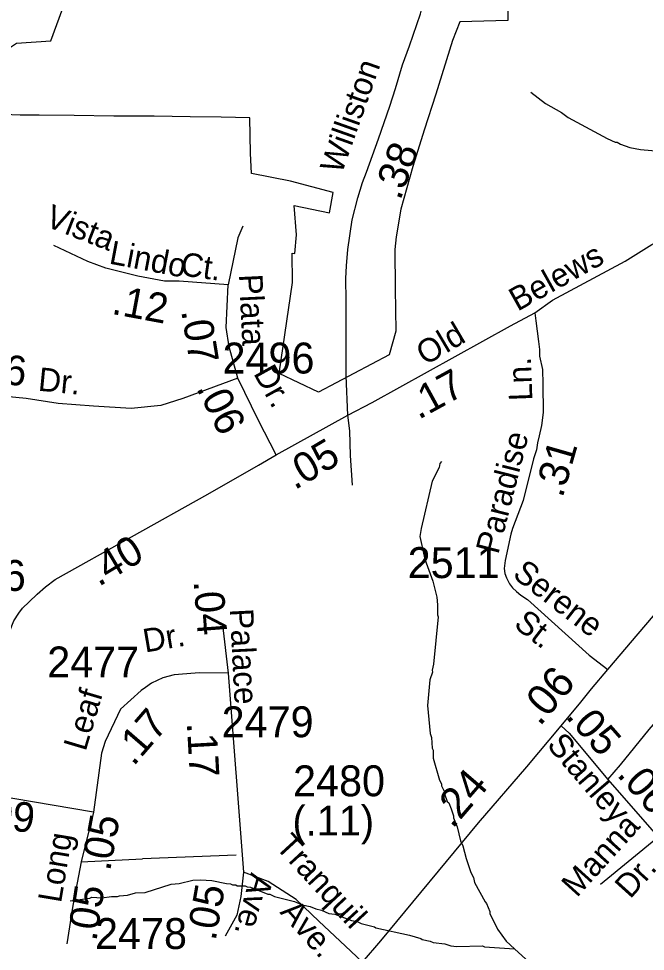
# Model space of a CAD drawing. Extents: x 1547597 to 1699558, y 810033 to 920809.
# Drawn here: x 1653272 to 1655807, y 869396 to 873168 of the extents above; entities that cross this region are included whole.
import ezdxf

# ---------------------------------------------------------------- set-up
doc = ezdxf.new("R2010")
doc.units = 0
for name, color, linetype in [('Exist Boundary Political City Limit New', 7, 'Continuous'), ('Exist Hydrographic Creek Single Shore', 7, 'Continuous'), ('Exist Hydrographic Misc Water Feature', 7, 'Continuous'), ('Exist Road Non-System Type 51', 7, 'Continuous'), ('Exist Road Non-System Type 51 Label', 7, 'Continuous'), ('Exist Road Primary US Attributed', 7, 'Continuous'), ('Exist Road Primary US Mileage Hundredths English Label', 7, 'Continuous'), ('Exist Road Secondary Mileage Hundredths English Label', 7, 'Continuous'), ('Exist Road Secondary Type 51 Attributed', 7, 'Continuous'), ('Exist Road Secondary Type 51 Label', 7, 'Continuous'), ('Exist Road Secondary Type 51 Number Label', 7, 'Continuous'), ('Map Preparation Boundary City Limit Buffer Line', 7, 'Continuous')]:
    doc.layers.add(name, color=color, linetype=linetype)

msp = doc.modelspace()

# ---------------------------------------------------------------- linework, layer by layer
at = {"layer": 'Exist Boundary Political City Limit New'}
msp.add_lwpolyline([(1655251.5, 873318.1), (1655250.8, 873160.3), (1655056.1, 873156), (1655027.4, 873079.4), (1654959.7, 872862.5), (1654912.9, 872716.9), (1654866.7, 872570.7), (1654817.7, 872397.8), (1654798.6, 872285.4), (1654793.4, 872234.8), (1654794.5, 872077.1), (1654797.4, 871904.4), (1654770.9, 871808.7), (1654484.4, 871657.8), (1654326.1, 871733.3), (1654379.7, 872100.8), (1654378.8, 872219.9), (1654388.8, 872218.6), (1654396.3, 872294.2), (1654386.4, 872412.4), (1654529.7, 872382.2), (1654544.7, 872465.2), (1654370.9, 872510.4), (1654213.3, 872541.7), (1654209.5, 872624.4), (1654207.3, 872767.3), (1654091.1, 872770.4), (1653966, 872771.7), (1653820.3, 872774.3), (1653656.9, 872774), (1653495.9, 872776.1), (1653354.9, 872777.5), (1653277.6, 872777.9), (1653176.8, 872781.4)], dxfattribs=at)
at = {"layer": 'Exist Hydrographic Creek Single Shore'}
msp.add_lwpolyline([(1652951.9, 872667.1), (1653111.2, 872858.4), (1653189.1, 873020.2), (1653262.8, 873069.3), (1653402.6, 873079.2), (1653475.2, 873277.8), (1653677.4, 873643.3), (1653954.5, 873937), (1654089.5, 874217), (1654253.8, 874633.3), (1654374, 874987.1), (1654497.2, 875807.6), (1654671.2, 877117.2), (1654665.2, 877317.5), (1654577.3, 877585.2), (1654176.2, 878230.3), (1654028.2, 878407.1), (1653904.2, 878491.8)], dxfattribs=at)
at = {"layer": 'Exist Hydrographic Misc Water Feature'}
for points in [[(1655343.9, 872870.3), (1655403.2, 872825.3), (1655468.5, 872788.2), (1655494.2, 872767.8), (1655652.8, 872683.1), (1655684.5, 872668.6), (1655692.5, 872668.4), (1655706.4, 872660.1), (1655744.2, 872647.5), (1655788, 872638.8), (1655895.8, 872629), (1656095.2, 872593.6), (1656111.1, 872593.3), (1656804.4, 872494.6), (1656876.5, 872497.3), (1656943.6, 872499.7), (1657071.7, 872553.4)], [(1654981.8, 871376.6), (1654975.7, 871368.7), (1654973.4, 871352.7), (1654944.5, 871297.3), (1654899.5, 871106.1), (1654895, 871074.1), (1654915.5, 870981.8), (1654948, 870893.2), (1654963, 870828.9), (1654966.4, 870796.9), (1654965.8, 870757), (1654969.6, 870748.9), (1654950.6, 870557.2), (1654944.2, 870533.3), (1654946, 870525.2), (1654935.5, 870493.5), (1654925.8, 870389.6), (1654936, 870277.4), (1654941.7, 870261.3), (1654945, 870217.4), (1654948.9, 870209.3), (1654948.4, 870177.3), (1654975, 870088.8), (1654982.6, 870072.7), (1654982.5, 870064.7), (1654994.1, 870040.5), (1654994, 870032.5), (1655005.5, 870002.3), (1655011.5, 869996.2), (1655021, 869972), (1655030.5, 869943.9), (1655030.4, 869935.9), (1655045.8, 869899.6), (1655058.9, 869843.4), (1655068.6, 869823.2), (1655081.8, 869771.1), (1655100.9, 869714.7), (1655112.4, 869694.5), (1655116.1, 869674.5), (1655158.9, 869595.7), (1655164.7, 869589.6), (1655178.3, 869557.4), (1655178.1, 869549.4), (1655209, 869484.9), (1655244.3, 869436.3), (1655277.5, 869406.1)], [(1653479.6, 869600.4), (1653559.7, 869610.9), (1653567.8, 869614.8), (1653607.8, 869612.1), (1653647.8, 869617.5), (1653671.7, 869617.1), (1653679.8, 869620.9), (1653711.8, 869622.4), (1653744, 869631.8), (1653784, 869633.2), (1653888.5, 869667.3), (1653920.6, 869670.8), (1653976.8, 869683.8), (1654006.8, 869685.4), (1654052.7, 869682.6), (1654112.5, 869669.6), (1654128.5, 869669.3), (1654136.4, 869665.2), (1654150.3, 869664.8), (1654156.3, 869660.7), (1654188.3, 869660.2), (1654196.2, 869656.1), (1654210.2, 869655.8), (1654279.7, 869626.7), (1654287.7, 869626.5), (1654307.5, 869618.2), (1654387.2, 869596.9), (1654419, 869584.4), (1654450.8, 869577.8), (1654474.6, 869567.3), (1654496.6, 869563), (1654526.3, 869548.5), (1654550.3, 869546.1), (1654617.9, 869520.9), (1654641.7, 869516.5), (1654657.6, 869508.3), (1654711.4, 869495.4), (1654717.3, 869491.3), (1654852.8, 869460.9), (1654898.6, 869448.2), (1654904.5, 869444.1), (1654936.4, 869437.5), (1654948.3, 869431.3), (1654996.2, 869426.5), (1655020.1, 869418.1), (1655044, 869415.7), (1655148, 869418), (1655155.9, 869413.8), (1655277.5, 869406.1)], [(1655277.5, 869406.1), (1655338.8, 869350.7), (1655417.8, 869289.4), (1655449.4, 869270.8), (1655536.5, 869209.3), (1655552.2, 869193), (1655568.1, 869186.8), (1655692.2, 869067)]]:
    msp.add_lwpolyline(points, dxfattribs=at)
at = {"layer": 'Exist Road Non-System Type 51'}
for p, q in [((1655626, 869667.6), (1655864.5, 869863.4)), ((1654152.4, 869785.2), (1653772.8, 869770.4))]:
    msp.add_line(p, q, dxfattribs=at)
for points in [[(1654178.8, 872328.8), (1654158.8, 872281.3), (1654118.9, 872091.3)], [(1654622.5, 871281.3), (1654614.2, 871401.4), (1654611.6, 871501.5), (1654603.9, 871563.9)]]:
    msp.add_lwpolyline(points, dxfattribs=at)
at = {"layer": 'Exist Road Primary US Attributed'}
for points in [[(1655654.9, 870535.8), (1655778.1, 870680.2), (1656150.7, 871116.2), (1656186.8, 871167.3), (1656255.9, 871251.5), (1656886.2, 872018.6), (1656997.1, 872154.7)], [(1655466.2, 870308.1), (1655546.7, 870403.5), (1655588.8, 870457.7), (1655654.9, 870535.8)], [(1654663, 869351.6), (1654736.5, 869438.1), (1655132, 869915), (1655327.7, 870142.4), (1655466.2, 870308.1)]]:
    msp.add_lwpolyline(points, dxfattribs=at)
at = {"layer": 'Exist Road Secondary Type 51 Attributed'}
for p, q in [((1654313.1, 871404), (1654603.9, 871563.9)), ((1653525.1, 869758), (1653772.8, 869770.4))]:
    msp.add_line(p, q, dxfattribs=at)
for points in [[(1654603.9, 871563.9), (1654597.2, 871722.9), (1654597.2, 871809.8), (1654596.3, 871951.4), (1654596.3, 872028.2), (1654595.4, 872117.9), (1654598.2, 872168.9), (1654603.9, 872234), (1654620.8, 872354.9), (1654644.4, 872444), (1654663.3, 872505.4), (1654678.4, 872547.8), (1654727.4, 872681.9), (1654773.5, 872814.5), (1654795.8, 872885.7), (1654824.5, 872980.8), (1654853.5, 873058.2), (1654897.8, 873187.9), (1654903.4, 873209.3), (1654920.8, 873267.2), (1654957.3, 873364.8), (1655001.8, 873559.7)], [(1655360, 871978), (1655431.7, 872030.2), (1655725, 872186.8), (1655833.8, 872255), (1655880.3, 872276.5), (1655948.3, 872312.3), (1656005.6, 872337.4), (1656070, 872351.7), (1656130.9, 872366), (1656234.7, 872380.4), (1656320.6, 872394.7), (1656392.2, 872401.9), (1656492.4, 872416.2), (1656592.6, 872430.5), (1656649.9, 872434.1), (1656685.7, 872419.8), (1656735.8, 872380.4), (1656925.6, 872222.8), (1656997.1, 872154.7)], [(1654118.9, 872091.3), (1653921.6, 872106.3), (1653861.6, 872106.3), (1653754.2, 872126.3), (1653624.3, 872158.8), (1653551.9, 872186.3), (1653414.5, 872251.3)], [(1654158.3, 871714), (1654123.9, 871841.4), (1654111.4, 871918.9), (1654118.9, 872091.3)], [(1654603.9, 871563.9), (1654701.7, 871616), (1655262.2, 871925.9), (1655360, 871978)], [(1655360, 871978), (1655363.4, 871945.6), (1655375.4, 871862.9), (1655378.4, 871829.8), (1655378.4, 871802.7), (1655390.4, 871748.6), (1655391.7, 871689.8), (1655394.2, 871575.9), (1655387.4, 871523.1), (1655377.4, 871481.5), (1655371.4, 871453), (1655366.4, 871423.8), (1655354.3, 871387.8), (1655312.3, 871219.4), (1655269.7, 871105.6), (1655263.3, 871083.7), (1655239.9, 870976.1), (1655235.4, 870944.2), (1655239, 870924.1), (1655244.8, 870905.9), (1655257.2, 870882.3), (1655270.2, 870865.6), (1655286, 870851.5), (1655303.9, 870837.1), (1655330.3, 870818.4), (1655579.7, 870593.9), (1655654.9, 870535.8)], [(1654158.3, 871714), (1653936.5, 871631.4), (1653846.6, 871603.9), (1653726.7, 871591.4), (1653574.4, 871601.4), (1653432, 871611.4), (1653302.1, 871631.4), (1653107.3, 871651.4), (1652705.2, 871641.4), (1652250.6, 871633.9)], [(1654313.1, 871404), (1654242.6, 871543.2), (1654158.3, 871714)], [(1653104.5, 870031.8), (1653115.8, 870084.4), (1653162.9, 870315.7), (1653203.7, 870509), (1653215.4, 870622.8), (1653225.7, 870658.6), (1653234.3, 870686.5), (1653244.2, 870712.1), (1653252.8, 870732.3), (1653272.3, 870764), (1653287.5, 870783.9), (1653313.8, 870809.3), (1653346.3, 870840.9), (1653380.7, 870870.4), (1653419.1, 870899.9), (1654036.8, 871244.3), (1654242.1, 871361.7), (1654313.1, 871404)], [(1655655.1, 870090.2), (1655706.1, 870150), (1655822.6, 870292.5), (1655911.7, 870394.9), (1656048.2, 870558.1), (1656156.9, 870694.7), (1656289.8, 870849.4), (1656367.1, 870947.3), (1656473.4, 871071.8), (1656584.5, 871197.5), (1656710.2, 871348.6), (1656766, 871426.1)], [(1654096.9, 870715.9), (1654120, 870521.3)], [(1654120, 870521.3), (1654002, 870522.5), (1653951.8, 870518.3), (1653901.6, 870514.1), (1653855.6, 870501.5), (1653809.6, 870480.6), (1653785.2, 870462.9), (1653767, 870451), (1653684.1, 870375.9), (1653622.4, 870244.6), (1653606.6, 870197.2), (1653575.1, 869958.3)], [(1654120, 870521.3), (1654181.3, 869715.6)], [(1655466.2, 870308.1), (1655499.1, 870277.9), (1655655.1, 870090.2)], [(1655655.1, 870090.2), (1655861.9, 869855.4)], [(1653575.1, 869958.3), (1653166.7, 870027.9), (1653104.5, 870031.8)], [(1653575.1, 869958.3), (1653525.1, 869758)], [(1653525.1, 869758), (1653491.6, 869580.6), (1653466.5, 869425.7)], [(1654181.3, 869715.6), (1654170.7, 869618.1), (1654154.9, 869541.7), (1654107.5, 869457.4)], [(1654663, 869351.6), (1654615.6, 869396.8), (1654486.6, 869518), (1654394.5, 869604.9), (1654281.3, 869678.7), (1654181.3, 869715.6)]]:
    msp.add_lwpolyline(points, dxfattribs=at)
at = {"layer": 'Map Preparation Boundary City Limit Buffer Line'}
msp.add_lwpolyline([(1655251.5, 873318.1), (1655250.8, 873160.3), (1655056.1, 873156), (1655027.4, 873079.4), (1654959.7, 872862.5), (1654912.9, 872716.9), (1654866.7, 872570.7), (1654817.7, 872397.8), (1654798.6, 872285.4), (1654793.4, 872234.8), (1654794.5, 872077.1), (1654797.4, 871904.4), (1654770.9, 871808.7), (1654484.4, 871657.8), (1654326.1, 871733.3), (1654379.7, 872100.8), (1654378.8, 872219.9), (1654388.8, 872218.6), (1654396.3, 872294.2), (1654386.4, 872412.4), (1654529.7, 872382.2), (1654544.7, 872465.2), (1654370.9, 872510.4), (1654213.3, 872541.7), (1654209.5, 872624.4), (1654207.3, 872767.3), (1654091.1, 872770.4), (1653966, 872771.7), (1653820.3, 872774.3), (1653656.9, 872774), (1653495.9, 872776.1), (1653354.9, 872777.5), (1653277.6, 872777.9), (1653176.8, 872781.4)], dxfattribs=at)

# ---------------------------------------------------------------- texts
at = {"layer": 'Exist Road Non-System Type 51 Label'}
for s, p in [('Manna', (1655530, 869610.3)), ('Dr.', (1655745.6, 869605))]:
    msp.add_text(s, height=95, rotation=47.9364, dxfattribs=at).set_placement(p)
at = {"layer": 'Exist Road Primary US Mileage Hundredths English Label'}
for s, rotation, p in [('.06', 49.8691, (1655380, 870302.7)), ('.24', 49.2785, (1655026.7, 869888.5))]:
    msp.add_text(s, height=125, rotation=rotation, dxfattribs=at).set_placement(p)
at = {"layer": 'Exist Road Secondary Mileage Hundredths English Label'}
for s, rotation, p in [('.38', 69.9033, (1654815.4, 872430)), ('.12', 349.4519, (1653644.3, 871974.7)), ('.07', 279.1549, (1653929.1, 871986.4)), ('.36', 354.139, (1653075.5, 871704.1)), ('.17', 28.7167, (1654889.8, 871544.9)), ('.06', 296.2745, (1653989, 871674.7)), ('.05', 30.6097, (1654388.5, 871260)), ('.31', 73.9605, (1655472, 871226.8)), ('.40', 30.7354, (1653595.5, 870869.2)), ('.04', 274.405, (1653979.3, 870892.9)), ('.17', 49.0966, (1653736.5, 870141.6)), ('.05', 311.3961, (1655481.1, 870344.1)), ('.17', 273.2288, (1653952, 870319.7)), ('.06', 311.3962, (1655688.6, 870108.7)), ('.09', 353.2992, (1653108.2, 869900.3)), ('(.11)', 0.1514, (1654379.8, 869864.1)), ('.05', 79.5462, (1653641.4, 869717.3)), ('.05', 81.3256, (1653586.2, 869433.9)), ('.05', 80.033, (1654068.4, 869435.6))]:
    msp.add_text(s, height=120, rotation=rotation, dxfattribs=at).set_placement(p)
at = {"layer": 'Exist Road Secondary Type 51 Label'}
for s, rotation, p in [('Williston', 70.4803, (1654578.4, 872536.4)), ('Vista', 338.7081, (1653374.5, 872330.6)), ('Lindo', 349.2903, (1653634.2, 872178.1)), ('Belews', 29.2075, (1655290.2, 871982.6)), ('Ct.', 351.9562, (1653922.6, 872130.8)), ('Plata', 272.7691, (1654163, 872133.3)), ('Old', 30.6399, (1654916.6, 871763.4)), ('Ln.', 92.1423, (1655350.3, 871623.8)), ('Dr.', 354.3888, (1653348, 871663.8)), ('Dr.', 299.0257, (1654219.9, 871733.9)), ('Paradise', 75.7022, (1655212, 870998.5)), ('Serene', 322.2251, (1655265.4, 870912.3)), ('Palace', 272.9337, (1654125.9, 870780.3)), ('St.', 322.2251, (1655270.3, 870710.5)), ('Dr.', 9.643, (1653783.4, 870604.1)), ('Leaf', 73.3866, (1653542.5, 870201.7)), ('Stanley', 310.6331, (1655405.1, 870228.5)), ('Long', 80.5713, (1653443.1, 869588.8)), ('Tranquil', 312.6616, (1654307, 869817.5)), ('Ave.', 254.3211, (1654212.4, 869717.1)), ('Ave.', 311.6237, (1654325.6, 869552.4))]:
    msp.add_text(s, height=95, rotation=rotation, dxfattribs=at).set_placement(p)
at = {"layer": 'Exist Road Secondary Type 51 Number Label'}
for s, p in [('2496', (1654096.6, 871733)), ('2511', (1654845.7, 870905.5)), ('2396', (1652928.9, 870853.7)), ('2477', (1653387.5, 870503.7)), ('2479', (1654093.1, 870261.7)), ('2480', (1654382, 870023)), ('2478', (1653580.9, 869405.3))]:
    msp.add_text(s, height=125, dxfattribs=at).set_placement(p)

doc.saveas('drawing.dxf')
